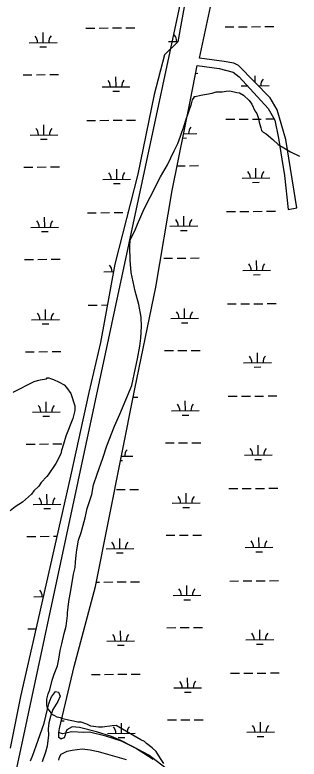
# Model space of a CAD drawing. Extents: x 3568792 to 3606828, y 529143 to 554785.
# Drawn here: x 3594979 to 3596005, y 541089 to 543770 of the extents above; entities that cross this region are included whole.
import ezdxf

# ---------------------------------------------------------------- set-up
doc = ezdxf.new("R2010")
doc.units = 0
for name, color, linetype in [('V-SITE-VEGE', 7, 'Continuous'), ('V-TOPO-SHOR', 7, 'Continuous'), ('V-UTIL-LINE', 7, 'Continuous'), ('V-WETL-SWMP', 7, 'Continuous')]:
    doc.layers.add(name, color=color, linetype=linetype)

msp = doc.modelspace()

# ---------------------------------------------------------------- linework, layer by layer
at = {"layer": 'V-SITE-VEGE'}
for points in [[(3595529.3, 543229.6), (3595553.8, 543280.3), (3595567, 543306.7), (3595576.2, 543332.9), (3595581.8, 543347.1), (3595589.2, 543367.3), (3595594.6, 543387.4), (3595616.7, 543450), (3595620.3, 543464.1), (3595626.1, 543472.3), (3595626, 543476.3), (3595630, 543476.4), (3595649.8, 543480.9), (3595691.6, 543488.2), (3595705.4, 543492.6), (3595727.4, 543493.2), (3595741.3, 543495.6), (3595755.3, 543496), (3595779.4, 543490.8), (3595789.4, 543489.1), (3595803.7, 543481.5), (3595824.2, 543462.1), (3595834.6, 543448.4), (3595845.3, 543424.7), (3595851.6, 543414.9), (3595858.1, 543397.2), (3595860.5, 543383.2), (3595867.1, 543363.4), (3595869.4, 543353.5), (3595875.5, 543347.7), (3595885.7, 543342), (3595910.3, 543320.8), (3595928.8, 543303.3), (3595955.2, 543288.1), (3595973.5, 543276.7), (3596005.9, 543261.6)], [(3595516.8, 541073.1), (3595504.3, 541090.7), (3595489.5, 541116.3), (3595475.1, 541129.8), (3595454.7, 541145.2), (3595446.5, 541153), (3595434.3, 541158.6), (3595344.9, 541209.9), (3595330.9, 541209.5), (3595295.1, 541204.5), (3595281.1, 541204.1), (3595253, 541207.2), (3595238.8, 541214.8), (3595218.6, 541222.2), (3595206.7, 541221.9), (3595190.6, 541225.4), (3595172.5, 541228.9), (3595152.3, 541234.3), (3595144.2, 541238), (3595132.2, 541239.7), (3595124, 541245.4), (3595111.9, 541251.1), (3595107.7, 541258.9), (3595097.3, 541272.6), (3595094.9, 541284.5), (3595094.3, 541304.5), (3595099.7, 541324.6), (3595105.3, 541338.8), (3595114.3, 541373), (3595121.6, 541395.2), (3595132.7, 541425.5), (3595138, 541449.6), (3595143.1, 541479.8), (3595148.4, 541503.9), (3595157.3, 541542.1), (3595164.5, 541568.3), (3595169.4, 541606.4), (3595169.1, 541616.4), (3595173.9, 541656.5), (3595179.1, 541682.7), (3595185.9, 541724.8), (3595191, 541754.9), (3595196.3, 541779.1), (3595197.7, 541799.1), (3595201, 541823.2), (3595202.4, 541843.2), (3595209.4, 541877.4), (3595218.5, 541905.6), (3595233, 541958), (3595240, 541992.2), (3595256.5, 542042.6), (3595263.5, 542076.8), (3595276.3, 542115.1), (3595296.6, 542173.7), (3595311.3, 542218.1), (3595339.1, 542288.8), (3595357.9, 542331.4), (3595400.8, 542434.5), (3595415, 542496.9), (3595421.9, 542531.1), (3595430.6, 542577.3), (3595433.8, 542605.3), (3595436.5, 542647.4), (3595435.5, 542681.3), (3595426.2, 542727), (3595412.8, 542774.6), (3595398.8, 542842.1), (3595395.5, 542886), (3595394.1, 542933.9), (3595395.4, 542959.9), (3595412.4, 542992.4), (3595421.7, 543016.6), (3595446, 543071.3), (3595466.8, 543113.9), (3595504.6, 543186.9), (3595529.3, 543229.6)], [(3594973.6, 542411.6), (3595048.7, 542449.1), (3595061, 542453.5), (3595070.2, 542455), (3595093.1, 542459.3), (3595096.2, 542462.4), (3595102.3, 542462.3), (3595108.4, 542460.7), (3595119, 542456.1), (3595138.8, 542446.7), (3595157, 542437.4), (3595166.1, 542428.1), (3595181.2, 542406.6), (3595196.1, 542362.2), (3595195.9, 542345.4), (3595188, 542316.5), (3595163, 542252.6), (3595155.1, 542223.6), (3595147.3, 542200.8), (3595145.6, 542188.6), (3595127, 542153.6), (3595099.1, 542112.7)], [(3595099.1, 542112.7), (3595094.5, 542106.6), (3595074.4, 542085.4), (3595065.2, 542071.8), (3595048.2, 542055.1), (3595038.9, 542043), (3595006.6, 542014.3), (3594980.5, 541997.7), (3594962.1, 541984.1)]]:
    msp.add_lwpolyline(points, dxfattribs=at)
at = {"layer": 'V-TOPO-SHOR'}
for p, q in [((3595639.2, 544077.8), (3595567.6, 543673.3)), ((3595645.9, 543614.2), (3595684.6, 543799.4)), ((3595567.6, 543673.3), (3595518.6, 543626.4)), ((3595518.6, 543626.4), (3595482.4, 543483.3)), ((3595733.7, 543602.7), (3595645.9, 543614.2)), ((3595769.1, 543596.3), (3595733.7, 543602.7)), ((3595612.8, 543464.4), (3595637.5, 543588.3)), ((3595637.5, 543588.3), (3595715.7, 543576.5)), ((3595715.7, 543576.5), (3595766.9, 543563.9)), ((3595786.2, 543587.6), (3595769.1, 543596.3)), ((3595899.8, 543471.9), (3595786.2, 543587.6)), ((3595766.9, 543563.9), (3595789, 543546.8)), ((3595789, 543546.8), (3595893, 543433.3)), ((3595482.4, 543483.3), (3595422.7, 543196.1)), ((3595925.5, 543428.4), (3595899.8, 543471.9)), ((3595547.3, 543137.6), (3595612.8, 543464.4)), ((3595893, 543433.3), (3595916.6, 543391.2)), ((3595957, 543321.4), (3595925.5, 543428.4)), ((3595916.6, 543391.2), (3595930.1, 543326.2)), ((3595930.1, 543326.2), (3595941.8, 543250.9)), ((3595996.6, 543074.9), (3595957, 543321.4)), ((3595941.8, 543250.9), (3595952.4, 543191.9)), ((3595422.7, 543196.1), (3595339.7, 542872.4)), ((3595952.4, 543191.9), (3595965.4, 543069.5)), ((3595487.5, 542789.2), (3595547.3, 543137.6)), ((3595965.4, 543069.5), (3595996.6, 543074.9)), ((3595339.7, 542872.4), (3595287.7, 542589.4)), ((3595412, 542423), (3595487.5, 542789.2)), ((3595287.7, 542589.4), (3595245.6, 542409.3)), ((3595270.4, 541711.3), (3595412, 542423)), ((3595245.6, 542409.3), (3595180, 542108.6)), ((3595180, 542108.6), (3595056.6, 541562.5)), ((3595192.8, 541423), (3595270.4, 541711.3)), ((3595056.6, 541562.5), (3594999.6, 541315)), ((3595140.4, 541198.8), (3595192.8, 541423)), ((3594999.6, 541315), (3594962.8, 541128.7)), ((3595138.4, 541184.8), (3595140.4, 541198.8))]:
    msp.add_line(p, q, dxfattribs=at)
for points in [[(3595036.1, 541082.8), (3595044.3, 541103.7), (3595056.6, 541137.3), (3595085.1, 541219.1), (3595097.2, 541269.3), (3595101.3, 541288.2), (3595105.4, 541298.7), (3595111.5, 541313.3), (3595126, 541332.3), (3595136.4, 541330.3), (3595142.8, 541315.7), (3595134.6, 541296.8), (3595116.1, 541267.4), (3595107.9, 541242.2), (3595101.8, 541219.2), (3595099.9, 541198.3), (3595100.1, 541175.3), (3595096.3, 541135.5), (3595090.2, 541114.6), (3595077.9, 541078.9)], [(3595536, 541047.3), (3595462.4, 541103.1), (3595401.5, 541136), (3595361.6, 541156.6), (3595328, 541170.9), (3595273.5, 541187.2), (3595212.8, 541203.4), (3595185.6, 541205.3), (3595166.9, 541194.7), (3595162.7, 541186.3), (3595160.7, 541175.8), (3595156.7, 541165.3), (3595150.4, 541163.2), (3595146.2, 541161), (3595137.8, 541167.2), (3595138.4, 541184.8)], [(3595138.5, 541085.7), (3595140.5, 541096.2), (3595146.7, 541106.7), (3595167.5, 541117.3), (3595186.3, 541121.7), (3595221.8, 541126.1), (3595251.1, 541122.2), (3595280.4, 541116.2), (3595381, 541087.8)]]:
    msp.add_lwpolyline(points, dxfattribs=at)
at = {"layer": 'V-UTIL-LINE'}
msp.add_lwpolyline([(3594918.5, 540035.4), (3594900.8, 540663.3), (3596061.7, 546075), (3596480.6, 548056.4)], dxfattribs=at)
at = {"layer": 'V-WETL-SWMP'}
for p, q in [((3595639.2, 544077.8), (3595567.6, 543673.3)), ((3595235.6, 543722.5), (3595267.6, 543722.7)), ((3595283.6, 543722.9), (3595315.6, 543723.2)), ((3595331.6, 543723.3), (3595363.6, 543723.6)), ((3595379.6, 543723.7), (3595411.6, 543724)), ((3595737.5, 543726.7), (3595769.5, 543727)), ((3595785.5, 543727.1), (3595817.5, 543727.4)), ((3595833.4, 543727.5), (3595865.4, 543727.8)), ((3595881.4, 543727.9), (3595913.4, 543728.2)), ((3595081.4, 543670.4), (3595081.1, 543706.4)), ((3595031.4, 543670), (3595131.4, 543670.9)), ((3595567.6, 543673.3), (3595518.6, 543626.4)), ((3595533.3, 543674.2), (3595567.8, 543674.5)), ((3595069.5, 543654.9), (3595093.5, 543655.1)), ((3595518.6, 543626.4), (3595482.4, 543483.3)), ((3595009, 543554.4), (3595041, 543554.7)), ((3595057, 543554.8), (3595089, 543555.1)), ((3595105, 543555.2), (3595137, 543555.5)), ((3595631.8, 543559.6), (3595638.9, 543559.7)), ((3595846, 543526.7), (3595845.8, 543551)), ((3595344.2, 543510.8), (3595343.9, 543546.8)), ((3595294.2, 543510.4), (3595394.2, 543511.2)), ((3595332.3, 543495.2), (3595356.3, 543495.5)), ((3595796.1, 543514.6), (3595818.3, 543514.8)), ((3595857.4, 543515.1), (3595896.1, 543515.4)), ((3595482.4, 543483.3), (3595422.7, 543196.1)), ((3595238.4, 543389.8), (3595270.4, 543390.1)), ((3595286.4, 543390.2), (3595318.4, 543390.5)), ((3595334.4, 543390.6), (3595366.4, 543390.9)), ((3595382.4, 543391), (3595414.4, 543391.3)), ((3595740.3, 543394), (3595772.3, 543394.3)), ((3595788.3, 543394.5), (3595820.3, 543394.7)), ((3595836.3, 543394.9), (3595868.3, 543395.1)), ((3595884.3, 543395.3), (3595914.2, 543395.5)), ((3595084.2, 543337.8), (3595083.9, 543373.8)), ((3595034.2, 543337.3), (3595134.2, 543338.2)), ((3595588.3, 543342), (3595636.1, 543342.4)), ((3595072.3, 543322.2), (3595096.3, 543322.4)), ((3595585.2, 543326.6), (3595598.2, 543326.7)), ((3595011.8, 543221.7), (3595043.8, 543222)), ((3595059.8, 543222.1), (3595091.8, 543222.4)), ((3595107.8, 543222.5), (3595139.8, 543222.8)), ((3595347, 543178.1), (3595346.7, 543214.1)), ((3595565.1, 543226.4), (3595593.7, 543226.6)), ((3595609.7, 543226.8), (3595641.7, 543227)), ((3595848.9, 543182.4), (3595848.6, 543218.4)), ((3595297, 543177.7), (3595397, 543178.5)), ((3595422.7, 543196.1), (3595339.7, 542872.4)), ((3595798.9, 543181.9), (3595898.9, 543182.8)), ((3595335.1, 543162.6), (3595359.1, 543162.8)), ((3595837, 543166.8), (3595861, 543167)), ((3595087, 543005.1), (3595086.7, 543041.1)), ((3595241.2, 543057.1), (3595273.2, 543057.4)), ((3595289.2, 543057.6), (3595321.2, 543057.8)), ((3595337.2, 543058), (3595369.2, 543058.2)), ((3595385.2, 543058.4), (3595387.4, 543058.4)), ((3595588.9, 543009.3), (3595588.6, 543045.3)), ((3595743.1, 543061.4), (3595775.1, 543061.7)), ((3595791.1, 543061.8), (3595823.1, 543062.1)), ((3595839.1, 543062.2), (3595871.1, 543062.5)), ((3595887.1, 543062.6), (3595919.1, 543062.9)), ((3595037, 543004.7), (3595137, 543005.5)), ((3595075.1, 542989.6), (3595099.1, 542989.8)), ((3595538.9, 543008.9), (3595638.9, 543009.8)), ((3595577, 542993.8), (3595601, 542994)), ((3595014.6, 542889.1), (3595046.6, 542889.3)), ((3595062.6, 542889.5), (3595094.6, 542889.7)), ((3595110.6, 542889.9), (3595142.6, 542890.1)), ((3595516.5, 542893.3), (3595548.5, 542893.6)), ((3595564.5, 542893.7), (3595596.5, 542894)), ((3595612.5, 542894.1), (3595644.5, 542894.4)), ((3595851.7, 542849.7), (3595851.4, 542885.7)), ((3595339.7, 542872.4), (3595287.7, 542589.4)), ((3595299.8, 542845), (3595334.8, 542845.3)), ((3595801.7, 542849.3), (3595901.7, 542850.1)), ((3595839.8, 542834.2), (3595863.8, 542834.4)), ((3595244, 542724.5), (3595276, 542724.8)), ((3595292, 542724.9), (3595312.6, 542725.1)), ((3595745.9, 542728.7), (3595777.9, 542729)), ((3595793.9, 542729.1), (3595825.9, 542729.4)), ((3595841.9, 542729.5), (3595873.9, 542729.8)), ((3595889.9, 542729.9), (3595921.9, 542730.2)), ((3595089.8, 542672.4), (3595089.5, 542708.4)), ((3595591.7, 542676.7), (3595591.4, 542712.7)), ((3595039.8, 542672), (3595139.8, 542672.9)), ((3595541.7, 542676.3), (3595641.7, 542677.1)), ((3595077.9, 542656.9), (3595101.9, 542657.1)), ((3595579.8, 542661.1), (3595603.8, 542661.3)), ((3595287.7, 542589.4), (3595245.6, 542409.3)), ((3595065.4, 542556.8), (3595097.4, 542557.1)), ((3595113.4, 542557.2), (3595145.4, 542557.5)), ((3595519.3, 542560.6), (3595551.3, 542560.9)), ((3595567.3, 542561), (3595599.3, 542561.3)), ((3595615.3, 542561.4), (3595647.3, 542561.7)), ((3595017.4, 542556.4), (3595049.4, 542556.7)), ((3595854.5, 542517), (3595854.2, 542553)), ((3595804.5, 542516.6), (3595904.5, 542517.4)), ((3595842.6, 542501.5), (3595866.6, 542501.7)), ((3595245.6, 542409.3), (3595180, 542108.6)), ((3595748.7, 542396.1), (3595780.7, 542396.3)), ((3595796.7, 542396.5), (3595828.7, 542396.7)), ((3595844.7, 542396.9), (3595876.7, 542397.1)), ((3595892.7, 542397.3), (3595924.7, 542397.5)), ((3595092.6, 542339.8), (3595092.3, 542375.8)), ((3595406.1, 542393.2), (3595422.8, 542393.3)), ((3595594.5, 542344), (3595594.2, 542380)), ((3595544.5, 542343.6), (3595644.5, 542344.4)), ((3595042.6, 542339.4), (3595142.6, 542340.2)), ((3595080.8, 542324.2), (3595104.8, 542324.4)), ((3595582.7, 542328.5), (3595606.7, 542328.7)), ((3595020.2, 542223.7), (3595052.2, 542224)), ((3595068.2, 542224.1), (3595100.2, 542224.4)), ((3595116.2, 542224.5), (3595148.2, 542224.8)), ((3595522.1, 542228), (3595554.1, 542228.2)), ((3595570.1, 542228.4), (3595602.1, 542228.6)), ((3595618.1, 542228.8), (3595650.1, 542229)), ((3595857.3, 542184.4), (3595857, 542220.4)), ((3595807.3, 542183.9), (3595907.3, 542184.8)), ((3595360.6, 542164.7), (3595367.6, 542164.8)), ((3595363.7, 542180.2), (3595405.4, 542180.5)), ((3595845.4, 542168.8), (3595869.4, 542169)), ((3595180, 542108.6), (3595056.6, 541562.5)), ((3595345.6, 542060), (3595377.6, 542060.2)), ((3595393.6, 542060.4), (3595425.6, 542060.6)), ((3595751.5, 542063.4), (3595783.5, 542063.7)), ((3595799.5, 542063.8), (3595831.5, 542064.1)), ((3595847.5, 542064.2), (3595879.5, 542064.5)), ((3595895.5, 542064.6), (3595927.5, 542064.9)), ((3595095.4, 542007.1), (3595095.1, 542043.1)), ((3595597.3, 542011.3), (3595597, 542047.3)), ((3595045.4, 542006.7), (3595145.4, 542007.5)), ((3595547.3, 542010.9), (3595647.3, 542011.8)), ((3595585.5, 541995.8), (3595609.5, 541996)), ((3595083.6, 541991.6), (3595107.6, 541991.8)), ((3595023, 541891.1), (3595055, 541891.3)), ((3595071, 541891.5), (3595103, 541891.7)), ((3595119, 541891.9), (3595131, 541892)), ((3595524.9, 541895.3), (3595556.9, 541895.6)), ((3595572.9, 541895.7), (3595604.9, 541896)), ((3595620.9, 541896.1), (3595652.9, 541896.4)), ((3595860.1, 541851.7), (3595859.8, 541887.7)), ((3595358.2, 541847.5), (3595357.9, 541883.5)), ((3595308.2, 541847), (3595408.2, 541847.9)), ((3595810.1, 541851.3), (3595910.1, 541852.1)), ((3595848.3, 541836.2), (3595872.2, 541836.4)), ((3595346.4, 541831.9), (3595370.4, 541832.1)), ((3595273.5, 541726.7), (3595284.4, 541726.8)), ((3595300.4, 541726.9), (3595332.4, 541727.2)), ((3595348.4, 541727.3), (3595380.4, 541727.6)), ((3595396.4, 541727.7), (3595428.4, 541728)), ((3595754.3, 541730.7), (3595786.3, 541731)), ((3595802.3, 541731.1), (3595834.3, 541731.4)), ((3595850.3, 541731.5), (3595882.3, 541731.8)), ((3595898.3, 541731.9), (3595930.3, 541732.2)), ((3595600.1, 541678.7), (3595599.8, 541714.7)), ((3595048.2, 541674), (3595081.9, 541674.3)), ((3595550.1, 541678.3), (3595650.1, 541679.1)), ((3595588.3, 541663.2), (3595612.3, 541663.4)), ((3595056.6, 541562.5), (3594999.6, 541315)), ((3595025.8, 541558.4), (3595055.7, 541558.7)), ((3595361, 541514.8), (3595360.7, 541550.8)), ((3595527.7, 541562.6), (3595559.7, 541562.9)), ((3595575.7, 541563), (3595607.7, 541563.3)), ((3595623.7, 541563.4), (3595655.7, 541563.7)), ((3595862.9, 541519), (3595862.6, 541555)), ((3595311, 541514.4), (3595411, 541515.2)), ((3595812.9, 541518.6), (3595912.9, 541519.5)), ((3595349.2, 541499.3), (3595373.2, 541499.5)), ((3595851.1, 541503.5), (3595875.1, 541503.7)), ((3595255.2, 541393.8), (3595287.2, 541394.1)), ((3595303.2, 541394.2), (3595335.2, 541394.5)), ((3595351.2, 541394.6), (3595383.2, 541394.9)), ((3595399.2, 541395), (3595431.2, 541395.3)), ((3595602.9, 541346), (3595602.6, 541382)), ((3595757.1, 541398.1), (3595789.1, 541398.3)), ((3595805.1, 541398.5), (3595837.1, 541398.7)), ((3595853.1, 541398.9), (3595885.1, 541399.1)), ((3595901.1, 541399.3), (3595933.1, 541399.6)), ((3595552.9, 541345.6), (3595652.9, 541346.4)), ((3595591.1, 541330.5), (3595615.1, 541330.7)), ((3594999.6, 541315), (3594962.8, 541128.7)), ((3595146.9, 541226.7), (3595156.6, 541226.8)), ((3595363.8, 541182.1), (3595363.5, 541218.1)), ((3595530.5, 541230), (3595562.5, 541230.2)), ((3595578.5, 541230.4), (3595610.5, 541230.7)), ((3595626.5, 541230.8), (3595658.5, 541231.1)), ((3595865.7, 541186.4), (3595865.4, 541222.4)), ((3595313.8, 541181.7), (3595413.8, 541182.6)), ((3595352, 541166.6), (3595376, 541166.8)), ((3595815.7, 541186), (3595915.7, 541186.8)), ((3595853.9, 541170.8), (3595877.9, 541171))]:
    msp.add_line(p, q, dxfattribs=at)
msp.add_lwpolyline([(3595478.1, 541087.3), (3595414.6, 541129), (3595364.4, 541153.7), (3595308, 541171.5), (3595248.8, 541185.7), (3595226.8, 541185.1), (3595185.4, 541186.8), (3595150.6, 541179.7), (3595138.4, 541184.8), (3595140.4, 541198.8), (3595192.8, 541423), (3595270.4, 541711.3), (3595412, 542423), (3595487.5, 542789.2), (3595547.3, 543137.6), (3595612.8, 543464.4), (3595637.5, 543588.3), (3595715.7, 543576.5), (3595766.9, 543563.9), (3595789, 543546.8), (3595893, 543433.3), (3595916.6, 543391.2), (3595930.1, 543326.2), (3595941.8, 543250.9), (3595952.4, 543191.9), (3595965.4, 543069.5), (3595996.6, 543074.9), (3595957, 543321.4), (3595925.5, 543428.4), (3595899.8, 543471.9), (3595786.2, 543587.6), (3595769.1, 543596.3), (3595733.7, 543602.7), (3595645.9, 543614.2), (3595684.6, 543799.4)], dxfattribs=at)
for centre, start, end in [((3595026.2, 543670.4), 359.7115, 41.2552), ((3595136.6, 543671.4), 139.7115, 181.2552), ((3595528, 543674.7), 359.7115, 41.2552), ((3595288.9, 543510.8), 359.7115, 41.2552), ((3595399.4, 543511.7), 139.7115, 181.2552), ((3595901.3, 543516), 139.7115, 181.2552), ((3595139.4, 543338.7), 139.7115, 181.2552), ((3595641.3, 543342.9), 139.7115, 181.2552), ((3595029, 543337.8), 359.7115, 41.2552), ((3595291.8, 543178.1), 359.7115, 41.2552), ((3595402.2, 543179.1), 139.7115, 181.2552), ((3595793.6, 543182.4), 359.7115, 41.2552), ((3595904.1, 543183.3), 139.7115, 181.2552), ((3595031.8, 543005.1), 359.7115, 41.2552), ((3595142.2, 543006), 139.7115, 181.2552), ((3595533.7, 543009.3), 359.7115, 41.2552), ((3595644.1, 543010.3), 139.7115, 181.2552), ((3595294.6, 542845.5), 359.7115, 41.2552), ((3595796.5, 542849.7), 359.7115, 41.2552), ((3595906.9, 542850.6), 139.7115, 181.2552), ((3595034.6, 542672.5), 359.7115, 41.2552), ((3595145.1, 542673.4), 139.7115, 181.2552), ((3595536.5, 542676.7), 359.7115, 41.2552), ((3595647, 542677.6), 139.7115, 181.2552), ((3595799.3, 542517), 359.7115, 41.2552), ((3595909.7, 542518), 139.7115, 181.2552), ((3595037.4, 542339.8), 359.7115, 41.2552), ((3595147.9, 542340.7), 139.7115, 181.2552), ((3595539.3, 542344), 359.7115, 41.2552), ((3595649.8, 542345), 139.7115, 181.2552), ((3595410.7, 542181.1), 139.7115, 181.2552), ((3595802.1, 542184.4), 359.7115, 41.2552), ((3595912.6, 542185.3), 139.7115, 181.2552), ((3595040.2, 542007.1), 359.7115, 41.2552), ((3595150.7, 542008.1), 139.7115, 181.2552), ((3595542.1, 542011.4), 359.7115, 41.2552), ((3595652.6, 542012.3), 139.7115, 181.2552), ((3595303, 541847.5), 359.7115, 41.2552), ((3595413.5, 541848.4), 139.7115, 181.2552), ((3595804.9, 541851.7), 359.7115, 41.2552), ((3595915.4, 541852.6), 139.7115, 181.2552), ((3595544.9, 541678.7), 359.7115, 41.2552), ((3595655.4, 541679.6), 139.7115, 181.2552), ((3595043, 541674.5), 359.7115, 41.2552), ((3595305.8, 541514.8), 359.7115, 41.2552), ((3595416.3, 541515.7), 139.7115, 181.2552), ((3595807.7, 541519), 359.7115, 41.2552), ((3595918.2, 541520), 139.7115, 181.2552), ((3595547.7, 541346), 359.7115, 41.2552), ((3595658.2, 541347), 139.7115, 181.2552), ((3595308.6, 541182.1), 359.7115, 41.2552), ((3595419.1, 541183.1), 139.7115, 181.2552), ((3595810.5, 541186.4), 359.7115, 41.2552), ((3595921, 541187.3), 139.7115, 181.2552)]:
    msp.add_arc(centre, 35.2, start, end, dxfattribs=at)

doc.saveas('drawing.dxf')
